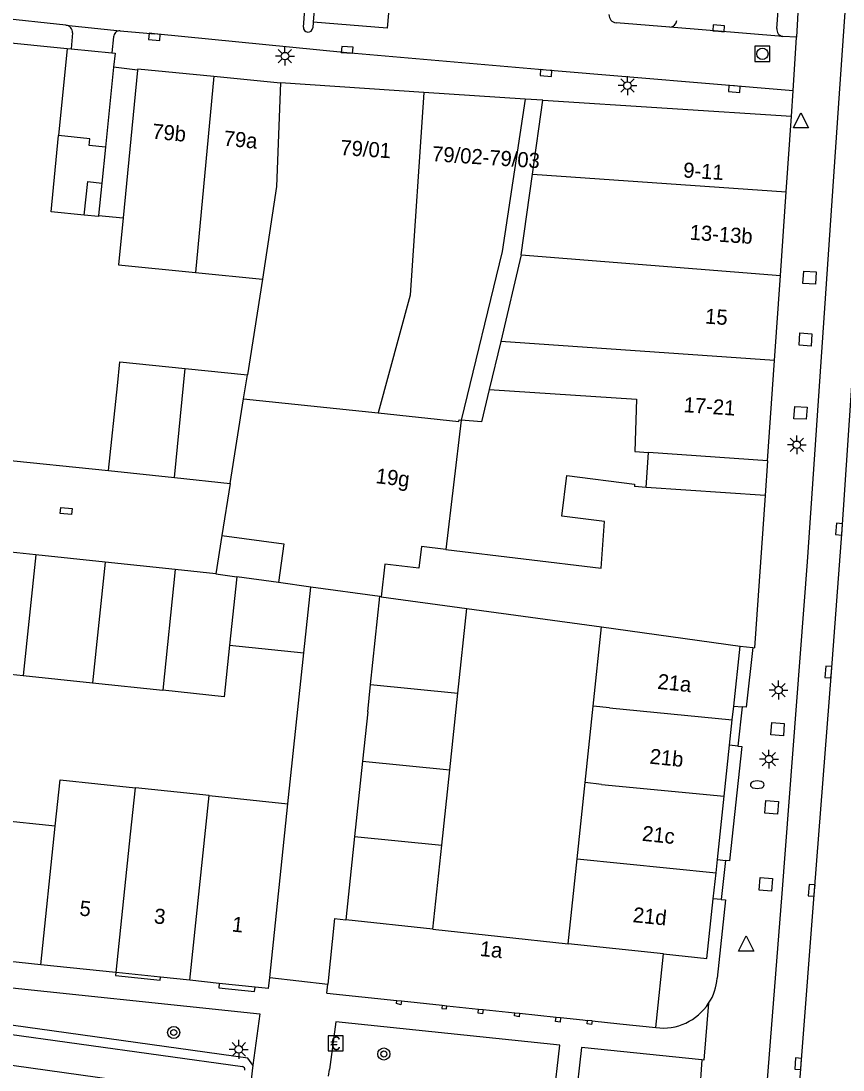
# Model space of a CAD drawing. Extents: x 132998 to 136004, y 396998 to 398512.
# Drawn here: x 133481.2 to 133535.6, y 397236.1 to 397305.5 of the extents above; entities that cross this region are included whole.
import ezdxf

# ---------------------------------------------------------------- set-up
doc = ezdxf.new("R2010")
doc.units = 0
for name, color, linetype in [('gg-afsc-erfafscheiding', 7, 'Continuous'), ('gg-afsc-hekwerk', 7, 'Continuous'), ('gg-afsc-muur', 7, 'Continuous'), ('gg-anno-huisnummerreeks BGT', 7, 'Continuous'), ('gg-bbg-bijgebouw', 7, 'Continuous'), ('gg-bbg-gedigitaliseerde bebouwing', 7, 'Continuous'), ('gg-bbg-gedigitaliseerde bebouwing onder overbouw', 7, 'Continuous'), ('gg-bbg-gedigitaliseerde bijgebouw', 7, 'Continuous'), ('gg-bbg-gedigitaliseerde overbouw', 7, 'Continuous'), ('gg-bbg-hoofdgebouw', 7, 'Continuous'), ('gg-bbg-luifel en loopbrug', 7, 'Continuous'), ('gg-bbg-pand overbouw', 7, 'Continuous'), ('gg-bbg-toegangstrap', 7, 'Continuous'), ('gg-bbg-tussenscheiding', 7, 'Continuous'), ('gg-knt-verharding', 7, 'Continuous'), ('gg-knt-verharding nz', 7, 'Continuous'), ('gt-grn-weggrens', 7, 'Continuous'), ('gt-symb-betaalautomaat', 7, 'Continuous'), ('gt-symb-boom', 7, 'Continuous'), ('gt-symb-brandkraan', 7, 'Continuous'), ('gt-symb-kolk', 7, 'Continuous'), ('gt-symb-kolk center center', 7, 'Continuous'), ('gt-symb-lichtmast', 7, 'Continuous'), ('gt-symb-rioolschacht', 7, 'Continuous'), ('gt-symb-waterafsluiter', 7, 'Continuous')]:
    doc.layers.add(name, color=color, linetype=linetype)

# ---------------------------------------------------------------- blocks, each defined once
blk = doc.blocks.new('gt0-KOLK')
at = {"layer": 'gt-symb-kolk'}
blk.add_lwpolyline([(0, 0), (0.375, 0), (0.375, 0.4), (-0.375, 0.4), (-0.375, 0), (0, 0)], dxfattribs=at)
blk = doc.blocks.new('gt0-LMAST')
at = {"layer": 'gt-symb-lichtmast'}
for p, q in [((-0.182, 0.173), (-0.447, 0.438)), ((-0.005, 0.246), (-0.005, 0.621)), ((0.172, 0.173), (0.437, 0.438)), ((-0.255, -0.004), (-0.63, -0.004)), ((-0.182, -0.181), (-0.447, -0.446)), ((-0.005, -0.254), (-0.005, -0.629)), ((0.437, -0.446), (0.172, -0.181)), ((0.245, -0.004), (0.62, -0.004))]:
    blk.add_line(p, q, dxfattribs=at)
blk.add_circle((-0.005, -0.004), 0.25, dxfattribs=at)
blk = doc.blocks.new('gt0-WAFSL')
at = {"layer": 'gt-symb-waterafsluiter'}
for p, q in [((-0.5, -0.333), (0, 0.667)), ((0, 0.667), (0.5, -0.333)), ((0.5, -0.333), (-0.5, -0.333))]:
    blk.add_line(p, q, dxfattribs=at)
blk = doc.blocks.new('gt0-BR')
at = {"layer": 'gt-symb-brandkraan'}
for centre, radius, start, end in [((-0.244, 0), 0.206, 107.56694, 252.43307), ((0.599, -2.664), 3, 106.89205, 107.56694), ((0, -0.691), 0.938, 73.10799, 106.89205), ((-0.599, -2.664), 3, 72.43309, 73.10799), ((0.244, 0), 0.206, 287.56695, 72.43309), ((0.599, 2.664), 3, 252.43307, 253.10797), ((0, 0.691), 0.938, 253.10797, 286.89206), ((-0.599, 2.664), 3, 286.89206, 287.56695)]:
    blk.add_arc(centre, radius, start, end, dxfattribs=at)
blk = doc.blocks.new('gt0-RS')
at = {"layer": 'gt-symb-rioolschacht'}
blk.add_lwpolyline([(-0.5, -0.5), (0.5, -0.5), (0.5, 0.5), (-0.5, 0.5)], close=True, dxfattribs=at)
blk.add_circle((0, 0), 0.375, dxfattribs=at)
blk = doc.blocks.new('gt0-KOLKCC')
at = {"layer": 'gt-symb-kolk center center'}
blk.add_lwpolyline([(-0.375, 0.2), (0.375, 0.2), (0.375, -0.2), (-0.375, -0.2)], close=True, dxfattribs=at)
blk = doc.blocks.new('gt0-BOOM')
at = {"layer": 'gt-symb-boom'}
for radius in [0.4, 0.2]:
    blk.add_circle((0, 0), radius, dxfattribs=at)
blk = doc.blocks.new('gt0-BA')
at = {"layer": 'gt-symb-betaalautomaat'}
blk.add_lwpolyline([(-0.498, -0.507), (0.502, -0.507), (0.502, 0.493), (-0.498, 0.493)], close=True, dxfattribs=at)
blk.add_text('€', height=0.9, dxfattribs=at).set_placement((-0.357, -0.457))

msp = doc.modelspace()

# ---------------------------------------------------------------- linework, layer by layer
at = {"layer": 'gg-afsc-erfafscheiding'}
for p, q in [((133486.385, 397292.644), (133487.999, 397292.485)), ((133498.907, 397253.728), (133499.965, 397263.705))]:
    msp.add_line(p, q, dxfattribs=at)
msp.add_lwpolyline([(133512.23, 397281.119), (133511.723, 397278.983), (133510.38, 397279.09)], dxfattribs=at)
at = {"layer": 'gg-afsc-hekwerk'}
for p, q in [((133488.961, 397302.239), (133487.375, 397302.434)), ((133497.707, 397242.246), (133501.542, 397241.807))]:
    msp.add_line(p, q, dxfattribs=at)
at = {"layer": 'gg-afsc-muur'}
for p, q in [((133471.91, 397304.91), (133484.31, 397303.68)), ((133472.613, 397277.232), (133487.04, 397275.76)), ((133494.544, 397271.477), (133494.14, 397268.93))]:
    msp.add_line(p, q, dxfattribs=at)
at = {"layer": 'gg-bbg-bijgebouw'}
for p, q in [((133484.31, 397303.68), (133484.563, 397303.655)), ((133484.563, 397303.655), (133487.269, 397303.39)), ((133487.269, 397303.39), (133487.47, 397303.37)), ((133487.47, 397303.37), (133487.375, 397302.434)), ((133487.375, 397302.434), (133486.841, 397297.148)), ((133488.97, 397302.33), (133488.961, 397302.239)), ((133488.97, 397302.33), (133494.012, 397301.841)), ((133494.012, 397301.841), (133498.417, 397301.417)), ((133486.841, 397297.148), (133486.6, 397294.771)), ((133486.6, 397294.771), (133486.385, 397292.644)), ((133486.385, 397292.644), (133486.378, 397292.571)), ((133487.04, 397275.76), (133491.402, 397275.305)), ((133491.402, 397275.305), (133495.09, 397274.92)), ((133482.234, 397270.183), (133477.855, 397270.644)), ((133486.819, 397269.701), (133482.234, 397270.183)), ((133491.449, 397269.213), (133486.819, 397269.701)), ((133494.14, 397268.93), (133491.449, 397269.213))]:
    msp.add_line(p, q, dxfattribs=at)
at = {"layer": 'gg-bbg-gedigitaliseerde bebouwing'}
for p, q in [((133515.087, 397295.356), (133515.77, 397300.25)), ((133514.344, 397290.026), (133515.087, 397295.356)), ((133514.344, 397290.026), (133512.987, 397284.311)), ((133497.233, 397288.429), (133496.227, 397282.087)), ((133512.987, 397284.311), (133512.23, 397281.119)), ((133512.23, 397281.119), (133521.972, 397280.478)), ((133510.38, 397279.09), (133509.358, 397270.553)), ((133522.604, 397274.652), (133521.829, 397274.706)), ((133509.358, 397270.553), (133519.628, 397269.303)), ((133500.427, 397268.065), (133498.288, 397268.359)), ((133504.992, 397267.437), (133500.427, 397268.065)), ((133510.747, 397266.646), (133519.646, 397265.422)), ((133519.098, 397260.188), (133519.646, 397265.422)), ((133518.568, 397255.127), (133519.098, 397260.188)), ((133493.701, 397254.276), (133488.821, 397254.79)), ((133518.038, 397250.092), (133518.568, 397255.127)), ((133493.701, 397254.276), (133498.907, 397253.728)), ((133497.707, 397242.246), (133498.907, 397253.728)), ((133483.511, 397252.241), (133478.38, 397252.778)), ((133517.448, 397244.478), (133518.038, 397250.092)), ((133501.996, 397246.141), (133501.542, 397241.807)), ((133501.996, 397246.141), (133502.732, 397246.062)), ((133508.501, 397245.441), (133517.448, 397244.478)), ((133497.63, 397241.51), (133497.707, 397242.246)), ((133501.48, 397241.21), (133501.542, 397241.807))]:
    msp.add_line(p, q, dxfattribs=at)
for points in [[(133514.614, 397300.324), (133513.084, 397290.253), (133510.38, 397279.09)], [(133521.972, 397280.478), (133521.869, 397277.029), (133522.764, 397276.967)], [(133519.628, 397269.303), (133519.844, 397272.407), (133517.032, 397272.759), (133517.366, 397275.435), (133521.841, 397274.875), (133521.829, 397274.706)], [(133494.544, 397271.477), (133498.64, 397270.914), (133498.288, 397268.359)], [(133483.511, 397252.241), (133483.833, 397255.315), (133488.821, 397254.79)]]:
    msp.add_lwpolyline(points, dxfattribs=at)
at = {"layer": 'gg-bbg-gedigitaliseerde bebouwing onder overbouw'}
for p, q in [((133530.639, 397276.42), (133522.764, 397276.967)), ((133530.478, 397274.106), (133522.604, 397274.652))]:
    msp.add_line(p, q, dxfattribs=at)
at = {"layer": 'gg-bbg-gedigitaliseerde bijgebouw'}
for p, q in [((133484.31, 397303.68), (133483.742, 397297.921)), ((133488.961, 397302.239), (133487.999, 397292.485)), ((133486.378, 397292.571), (133485.427, 397292.665)), ((133492.794, 397288.867), (133497.233, 397288.429)), ((133492.113, 397282.516), (133496.227, 397282.087)), ((133487.04, 397275.76), (133487.627, 397281.376)), ((133494.14, 397268.93), (133495.527, 397268.739)), ((133495.527, 397268.739), (133495.049, 397264.222)), ((133504.378, 397261.611), (133504.992, 397267.437)), ((133510.154, 397261.049), (133510.747, 397266.646)), ((133477.02, 397262.665), (133481.403, 397262.204)), ((133481.403, 397262.204), (133485.99, 397261.721)), ((133485.99, 397261.721), (133490.623, 397261.234)), ((133504.188, 397259.806), (133504.378, 397261.611)), ((133509.618, 397255.984), (133510.154, 397261.049)), ((133504.188, 397259.806), (133503.842, 397256.544)), ((133503.842, 397256.544), (133503.316, 397251.574)), ((133509.089, 397250.993), (133509.618, 397255.984)), ((133503.316, 397251.574), (133502.732, 397246.062)), ((133508.501, 397245.441), (133509.089, 397250.993))]:
    msp.add_line(p, q, dxfattribs=at)
for points in [[(133485.427, 397292.665), (133483.245, 397292.88), (133483.742, 397297.921)], [(133487.999, 397292.485), (133487.692, 397289.37), (133492.794, 397288.867)], [(133487.627, 397281.376), (133487.793, 397282.967), (133492.113, 397282.516)], [(133495.049, 397264.222), (133494.687, 397260.806), (133490.623, 397261.234)]]:
    msp.add_lwpolyline(points, dxfattribs=at)
at = {"layer": 'gg-bbg-gedigitaliseerde overbouw'}
msp.add_line((133522.604, 397274.652), (133522.764, 397276.967), dxfattribs=at)
at = {"layer": 'gg-bbg-hoofdgebouw'}
for p, q in [((133507.894, 397300.776), (133498.417, 397301.417)), ((133514.614, 397300.324), (133507.894, 397300.776)), ((133515.77, 397300.25), (133532.22, 397299.2)), ((133531.872, 397294.191), (133532.22, 397299.2)), ((133531.489, 397288.673), (133531.872, 397294.191)), ((133531.099, 397283.042), (133531.489, 397288.673)), ((133530.639, 397276.42), (133531.099, 397283.042)), ((133495.09, 397274.92), (133494.544, 397271.477)), ((133530.478, 397274.106), (133529.78, 397264.05)), ((133528.4, 397260.194), (133528.82, 397264.16)), ((133528.82, 397264.16), (133529.664, 397264.063)), ((133529.664, 397264.063), (133529.78, 397264.05)), ((133528.303, 397259.282), (133528.4, 397260.194)), ((133528.126, 397257.609), (133528.303, 397259.282)), ((133527.767, 397254.225), (133528.126, 397257.609)), ((133527.325, 397250.045), (133527.767, 397254.225)), ((133527.232, 397249.168), (133527.325, 397250.045)), ((133527.05, 397247.452), (133527.232, 397249.168)), ((133523.294, 397239.357), (133523.75, 397243.8)), ((133482.552, 397243.09), (133477.421, 397243.627)), ((133487.531, 397242.568), (133482.552, 397243.09)), ((133487.539, 397242.567), (133487.531, 397242.568)), ((133490.477, 397242.259), (133487.539, 397242.567)), ((133492.421, 397242.056), (133490.477, 397242.259)), ((133494.371, 397241.852), (133492.421, 397242.056)), ((133496.738, 397241.604), (133494.371, 397241.852)), ((133497.63, 397241.51), (133496.738, 397241.604)), ((133501.48, 397241.21), (133506.119, 397240.724)), ((133506.119, 397240.724), (133506.413, 397240.693)), ((133506.413, 397240.693), (133509.115, 397240.41)), ((133509.115, 397240.41), (133509.423, 397240.378)), ((133509.423, 397240.378), (133511.515, 397240.159)), ((133511.515, 397240.159), (133511.831, 397240.126)), ((133511.831, 397240.126), (133513.924, 397239.907)), ((133513.924, 397239.907), (133514.226, 397239.875)), ((133514.226, 397239.875), (133516.652, 397239.621)), ((133516.652, 397239.621), (133516.951, 397239.59)), ((133516.951, 397239.59), (133518.419, 397239.436)), ((133518.419, 397239.436), (133518.727, 397239.404)), ((133519.044, 397239.371), (133518.727, 397239.404)), ((133519.044, 397239.371), (133520.857, 397239.181)), ((133520.857, 397239.181), (133523.25, 397238.93)), ((133523.25, 397238.93), (133523.294, 397239.357))]:
    msp.add_line(p, q, dxfattribs=at)
msp.add_lwpolyline([(133523.75, 397243.8), (133526.63, 397243.49), (133527.05, 397247.452)], dxfattribs=at)
at = {"layer": 'gg-bbg-luifel en loopbrug'}
for p, q in [((133498.288, 397268.359), (133495.527, 397268.739)), ((133499.965, 397263.705), (133500.427, 397268.065)), ((133495.049, 397264.222), (133499.965, 397263.705))]:
    msp.add_line(p, q, dxfattribs=at)
at = {"layer": 'gg-bbg-pand overbouw'}
msp.add_line((133530.639, 397276.42), (133530.478, 397274.106), dxfattribs=at)
at = {"layer": 'gg-bbg-toegangstrap'}
for p, q in [((133528.4, 397260.194), (133528.953, 397260.136)), ((133528.953, 397260.136), (133528.676, 397257.551)), ((133528.676, 397257.551), (133528.126, 397257.609)), ((133527.325, 397250.045), (133527.851, 397249.983)), ((133527.851, 397249.983), (133527.574, 397247.396)), ((133527.574, 397247.396), (133527.05, 397247.452))]:
    msp.add_line(p, q, dxfattribs=at)
at = {"layer": 'gg-bbg-tussenscheiding'}
for p, q in [((133494.012, 397301.841), (133492.794, 397288.867)), ((133515.087, 397295.356), (133531.872, 397294.191)), ((133514.344, 397290.026), (133531.489, 397288.673)), ((133531.099, 397283.042), (133512.987, 397284.311)), ((133491.402, 397275.305), (133492.113, 397282.516)), ((133495.976, 397280.505), (133496.227, 397282.087)), ((133495.09, 397274.92), (133495.976, 397280.505)), ((133495.976, 397280.505), (133504.888, 397279.574)), ((133504.888, 397279.574), (133510.207, 397279.019)), ((133482.234, 397270.183), (133481.403, 397262.204)), ((133486.819, 397269.701), (133485.99, 397261.721)), ((133491.449, 397269.213), (133490.623, 397261.234)), ((133505.077, 397267.426), (133504.992, 397267.437)), ((133505.077, 397267.426), (133510.747, 397266.646)), ((133519.646, 397265.422), (133528.82, 397264.16)), ((133504.378, 397261.611), (133510.154, 397261.049)), ((133520.192, 397260.072), (133519.098, 397260.188)), ((133520.192, 397260.072), (133528.303, 397259.282)), ((133503.842, 397256.544), (133509.618, 397255.984)), ((133519.662, 397255.011), (133518.568, 397255.127)), ((133519.662, 397255.011), (133527.767, 397254.225)), ((133492.421, 397242.056), (133493.701, 397254.276)), ((133482.552, 397243.09), (133483.511, 397252.241)), ((133503.316, 397251.574), (133509.089, 397250.993)), ((133518.038, 397250.092), (133527.232, 397249.168)), ((133508.501, 397245.441), (133502.732, 397246.062)), ((133523.75, 397243.8), (133517.448, 397244.478))]:
    msp.add_line(p, q, dxfattribs=at)
for points in [[(133498.417, 397301.417), (133498.155, 397294.559), (133497.233, 397288.429)], [(133507.894, 397300.776), (133506.988, 397287.36), (133504.888, 397279.574)], [(133486.841, 397297.148), (133485.759, 397297.258), (133485.805, 397297.712), (133483.742, 397297.921)], [(133485.427, 397292.665), (133485.666, 397294.872), (133486.6, 397294.771)], [(133510.207, 397279.019), (133510.23, 397279.118), (133510.38, 397279.09)], [(133509.358, 397270.553), (133507.748, 397270.746), (133507.575, 397269.306), (133505.331, 397269.575), (133505.077, 397267.426)], [(133487.539, 397242.567), (133488.498, 397251.719), (133488.821, 397254.79)]]:
    msp.add_lwpolyline(points, dxfattribs=at)
at = {"layer": 'gg-knt-verharding'}
for p, q in [((133500.971, 397310.206), (133500.582, 397305.427)), ((133532.692, 397306.854), (133532.556, 397304.429)), ((133484.224, 397305.227), (133474.409, 397306.244)), ((133531.254, 397305.004), (133531.334, 397306.176)), ((133500.582, 397305.427), (133500.551, 397305.043)), ((133487.818, 397304.855), (133490.092, 397304.643)), ((133524.173, 397305.084), (133520.62, 397305.378)), ((133484.652, 397304.705), (133484.563, 397303.655)), ((133487.375, 397304.442), (133487.269, 397303.39)), ((133532.556, 397304.429), (133531.66, 397304.461)), ((133532.329, 397300.875), (133532.556, 397304.429)), ((133532.22, 397299.2), (133532.329, 397300.875)), ((133477.819, 397238.855), (133495.91, 397236.351)), ((133526.302, 397236.789), (133525.781, 397229.985)), ((133501.597, 397235.719), (133501.657, 397236.159))]:
    msp.add_line(p, q, dxfattribs=at)
for points in [[(133532.558, 397232.32), (133532.862, 397236.522), (133533.753, 397247.986), (133534.86, 397262.429), (133535.57, 397271.878), (133536.358, 397283.352), (133537.375, 397297.775), (133538.184, 397309.639), (133539.189, 397324.122), (133539.96, 397335.612), (133540.386, 397341.823), (133540.777, 397348.022), (133541.159, 397355.302), (133541.471, 397362.544), (133541.757, 397371.03), (133541.926, 397377.322), (133542.057, 397390.929), (133541.991, 397396.162), (133541.942, 397403.319), (133541.794, 397410.38)], [(133530.416, 397232.708), (133531.613, 397247.799), (133533.277, 397269.733), (133535.403, 397300.693), (133537.167, 397326.041), (133538.451, 397345.627)], [(133499.929, 397305.092), (133500.227, 397308.901), (133500.395, 397310.808), (133495.294, 397311.47)], [(133532.329, 397300.875), (133516.002, 397302.25), (133502.809, 397303.389), (133490.092, 397304.643)], [(133533.862, 397288.91), (133533.81, 397288.094), (133532.984, 397288.135), (133533.037, 397288.95), (133533.862, 397288.91)], [(133532.776, 397284.874), (133533.574, 397284.815), (133533.531, 397283.993), (133532.733, 397284.052), (133532.776, 397284.874)], [(133533.266, 397279.961), (133533.201, 397279.155), (133532.384, 397279.189), (133532.449, 397279.994), (133533.266, 397279.961)], [(133529.664, 397264.063), (133529.221, 397260.117), (133528.953, 397260.136)], [(133531.748, 397259.048), (133531.686, 397258.216), (133530.861, 397258.282), (133530.923, 397259.114), (133531.748, 397259.048)], [(133528.676, 397257.551), (133528.933, 397257.519), (133528.13, 397249.959), (133527.851, 397249.983)], [(133531.356, 397253.882), (133531.292, 397253.037), (133530.458, 397253.11), (133530.522, 397253.955), (133531.356, 397253.882)], [(133530.973, 397248.782), (133530.902, 397247.946), (133530.076, 397248.015), (133530.147, 397248.851), (133530.973, 397248.782)], [(133527.574, 397247.396), (133527.85, 397247.374), (133527.301, 397242.207)], [(133487.531, 397242.568), (133487.511, 397242.377), (133490.457, 397242.067), (133490.477, 397242.259)], [(133477.881, 397239.464), (133478.122, 397241.824), (133497.05, 397239.836), (133496.589, 397236.437)], [(133494.371, 397241.852), (133494.34, 397241.551), (133496.707, 397241.311), (133496.738, 397241.604)], [(133506.413, 397240.693), (133506.384, 397240.44), (133506.098, 397240.521), (133506.119, 397240.724)], [(133509.115, 397240.41), (133509.093, 397240.201), (133509.401, 397240.169), (133509.423, 397240.378)], [(133511.831, 397240.126), (133511.781, 397239.84), (133511.487, 397239.892), (133511.515, 397240.159)], [(133514.226, 397239.875), (133514.197, 397239.644), (133513.903, 397239.707), (133513.924, 397239.907)], [(133516.951, 397239.59), (133516.919, 397239.292), (133516.621, 397239.323), (133516.652, 397239.621)], [(133496.589, 397236.437), (133496.257, 397236.899), (133477.881, 397239.464)], [(133516.473, 397234.111), (133516.889, 397237.759), (133502.086, 397239.308), (133501.657, 397236.159)], [(133519.044, 397239.371), (133518.998, 397239.143), (133518.704, 397239.179), (133518.727, 397239.404)], [(133526.302, 397236.789), (133518.337, 397237.606), (133517.901, 397233.913)]]:
    msp.add_lwpolyline(points, dxfattribs=at)
for centre, radius, start, end in [((133520.677, 397305.903), 0.528, 178.15356, 263.82797), ((133524.123, 397305.6), 0.519, 275.55015, 352.56735), ((133484.16, 397304.738), 0.493, 356.1751, 82.52315), ((133487.797, 397304.433), 0.422, 87.14877, 178.83682), ((133500.24, 397305.073), 0.312, 176.48844, 354.50285), ((133531.754, 397304.954), 0.502, 174.32369, 259.24709), ((133524.151, 397242.35), 3.153, 325.09494, 357.39476), ((133523.721, 397242.484), 3.585, 262.45072, 327.27865), ((133495.88, 397236.164), 0.189, 347.71197, 80.94007)]:
    msp.add_arc(centre, radius, start, end, dxfattribs=at)
at = {"layer": 'gg-knt-verharding nz'}
for p, q in [((133484.224, 397305.227), (133487.818, 397304.855)), ((133531.66, 397304.461), (133524.173, 397305.084)), ((133461.205, 397239.152), (133496.338, 397234.261))]:
    msp.add_line(p, q, dxfattribs=at)
for points in [[(133520.385, 397309.075), (133505.908, 397310.155), (133505.79, 397308.532), (133505.477, 397305.028), (133500.582, 397305.427)], [(133526.737, 397240.546), (133526.429, 397236.779), (133526.302, 397236.789)]]:
    msp.add_lwpolyline(points, dxfattribs=at)
at = {"layer": 'gt-grn-weggrens'}
for p, q in [((133515.77, 397300.25), (133514.614, 397300.324)), ((133496.589, 397236.437), (133496.338, 397234.261))]:
    msp.add_line(p, q, dxfattribs=at)

# ---------------------------------------------------------------- block references
at = {"layer": 'gt-symb-betaalautomaat'}
msp.add_blockref('gt0-BA', (133502.066, 397237.898), dxfattribs=at)
at = {"layer": 'gt-symb-boom'}
for p in [(133491.353, 397238.605), (133505.257, 397237.183)]:
    msp.add_blockref('gt0-BOOM', p, dxfattribs=at)
at = {"layer": 'gt-symb-brandkraan'}
msp.add_blockref('gt0-BR', (133529.958, 397254.99), dxfattribs=at)
at = {"layer": 'gt-symb-kolk'}
for p, rotation in [((133527.39, 397304.814), -4.79916086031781), ((133490.092, 397304.643), 174.2038993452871), ((133502.809, 397303.389), -4.791119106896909), ((133516.002, 397302.25), 175.2088808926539), ((133528.461, 397301.205), 175.2088808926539), ((133535.57, 397271.878), 86.07480270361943), ((133534.86, 397262.429), 85.61367355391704), ((133533.753, 397247.986), 85.61367355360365), ((133532.862, 397236.522), 85.85630950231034)]:
    msp.add_blockref('gt0-KOLK', p, dxfattribs=dict(at, rotation=rotation))
at = {"layer": 'gt-symb-kolk center center', "rotation": -6.030008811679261}
msp.add_blockref('gt0-KOLKCC', (133484.245, 397273.095), dxfattribs=at)
at = {"layer": 'gt-symb-lichtmast'}
for p in [(133498.718, 397303.176), (133521.377, 397301.228), (133532.579, 397277.474), (133531.37, 397261.252), (133530.738, 397256.686), (133495.66, 397237.495)]:
    msp.add_blockref('gt0-LMAST', p, dxfattribs=at)
at = {"layer": 'gt-symb-rioolschacht'}
msp.add_blockref('gt0-RS', (133530.299, 397303.325), dxfattribs=at)
at = {"layer": 'gt-symb-waterafsluiter'}
for p in [(133532.851, 397298.755), (133529.225, 397244.326)]:
    msp.add_blockref('gt0-WAFSL', p, dxfattribs=at)

# ---------------------------------------------------------------- texts
at = {"layer": 'gg-anno-huisnummerreeks BGT'}
for s, rotation, p in [('79b', 354.5, (133489.897, 397297.718)), ('79a', 354.5, (133494.623, 397297.261)), ('79/01', 356.2, (133502.355, 397296.638)), ('79/02-79/03', 356.2, (133508.419, 397296.227)), ('9-11', 356.3, (133525.035, 397295.15)), ('13-13b', 356, (133525.464, 397291.038)), ('15', 356, (133526.481, 397285.49)), ('17-21', 356, (133525.062, 397279.634)), ('19g', 353.2, (133504.681, 397274.939)), ('21a', 354, (133523.326, 397261.338)), ('21b', 354, (133522.802, 397256.389)), ('21c', 354, (133522.301, 397251.289)), ('5', 354, (133485.083, 397246.345)), ('3', 354, (133490.017, 397245.828)), ('21d', 354, (133521.692, 397245.908)), ('1', 354, (133495.169, 397245.288)), ('1a', 354, (133511.569, 397243.673))]:
    msp.add_text(s, height=1, rotation=rotation, dxfattribs=at).set_placement(p)

doc.saveas('drawing.dxf')
